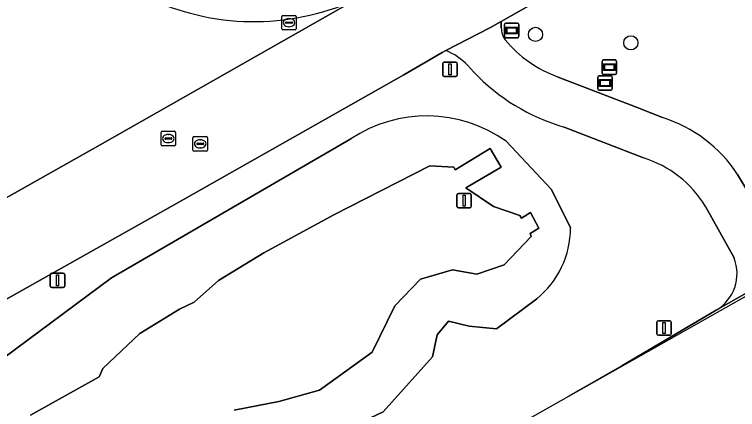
# Model space of a CAD drawing. Extents: x 154324 to 155744, y 382937 to 384188.
# Drawn here: x 154961.84 to 155011.62, y 383179.91 to 383207.07 of the extents above; entities that cross this region are included whole.
import ezdxf

# ---------------------------------------------------------------- set-up
doc = ezdxf.new("R2010")
doc.units = 0
for name, color, linetype in [('IMGEO_Berm_groen', 7, 'Continuous'), ('IMGEO_Boom', 7, 'Continuous'), ('IMGEO_Fietspad_gesloten', 7, 'Continuous'), ('IMGEO_Greppel_droge_sloot', 7, 'Continuous'), ('IMGEO_Informatiebord', 7, 'Continuous'), ('IMGEO_Kolk', 7, 'Continuous'), ('IMGEO_Lichtmast', 7, 'Continuous'), ('IMGEO_Oever', 7, 'Continuous'), ('IMGEO_Rijbaan_lokaal_gesloten', 7, 'Continuous'), ('IMGEO_Rijbaan_lokaal_open', 7, 'Continuous'), ('IMGEO_Rioolput', 7, 'Continuous'), ('IMGEO_Verkeersbordpaal', 7, 'Continuous'), ('IMGEO_Verklikker', 7, 'Continuous')]:
    doc.layers.add(name, color=color, linetype=linetype)

msp = doc.modelspace()

# ---------------------------------------------------------------- linework, layer by layer
at = {"layer": 'IMGEO_Berm_groen'}
for points in [[(155055.755, 383240.815), (155027.965, 383225.065), (154995.341, 383206.576), (154995.355, 383206.151)], [(154991.527, 383204.587), (154991.288, 383204.465), (154988.643, 383202.929), (154972.989, 383194.067), (154922.655, 383165.821), (154870.558, 383136.478), (154807.99, 383101.454), (154807.406, 383100.983), (154799.353, 383096.592), (154796.646, 383095.015), (154788.616, 383090.336), (154781.163, 383085.993), (154710.177, 383044.63)], [(154993.455, 383203.111), (154993.041, 383203.554)], [(154999.278, 383202.769), (155004.584, 383200.73), (155006.449, 383199.978)], [(155005.143, 383197.204), (154999.682, 383199.328)], [(154808.485, 383100.645), (154810.321, 383101.665), (154812.348, 383102.258), (154814.014, 383102.45), (154825.93, 383109.313), (154838.85, 383113.673), (154847.481, 383118.927), (154880.084, 383135.612), (154911.651, 383152.085), (154920.843, 383157.863), (154951.174, 383176.097), (154968.508, 383188.95), (154984.993, 383198.511)], [(154995.685, 383198.354), (154998.818, 383195.046), (155000.121, 383192.399)], [(155011.618, 383196.069), (155014.217, 383191.727)], [(155011.378, 383190.327), (155009.415, 383193.869)], [(154997.792, 383187.521), (154995.02, 383185.463), (154993.143, 383185.64), (154991.722, 383185.985), (154990.932, 383185.043), (154990.625, 383183.53), (154987.222, 383179.751), (154971.409, 383172.227), (154963.03, 383164.911), (154934.465, 383146.125), (154916.586, 383135.416), (154881.582, 383116.493), (154841.437, 383095.734), (154819.252, 383088.815), (154813.096, 383089.869), (154809.33, 383090.404), (154807.247, 383092.596)], [(154806.83, 383071.943), (154907.791, 383128.856), (154918.152, 383134.697), (154999.999, 383180.835), (155003.66, 383182.913), (155010.145, 383186.734)]]:
    msp.add_lwpolyline(points, dxfattribs=at)
for centre, radius, start, end in [((154996.865, 383206.171), 1.51, 180.7771, 213.8594), ((155002.159, 383210.8), 8.532, 219.8742, 250.2656), ((154990.096, 383200.864), 3.989, 42.4115, 68.9772), ((155003.506, 383212.639), 13.85, 223.4702, 253.9711), ((154990.225, 383190.658), 9.436, 54.6463, 123.6712), ((155003.6, 383190.839), 9.573, 33.1178, 72.6862), ((155002.92, 383189.953), 7.584, 31.0877, 72.9565), ((154993.845, 383192.401), 6.276, 308.9706, 359.9852), ((155008.669, 383189.248), 2.916, 300.4081, 21.7108)]:
    msp.add_arc(centre, radius, start, end, dxfattribs=at)
at = {"layer": 'IMGEO_Boom'}
for centre in [(154997.71, 383205.697), (155004.271, 383205.118)]:
    msp.add_circle(centre, 0.489, dxfattribs=at)
at = {"layer": 'IMGEO_Fietspad_gesloten'}
for points in [[(154995.341, 383206.576), (154994.571, 383206.14), (154991.527, 383204.587)], [(154995.355, 383206.151), (154995.341, 383206.576)], [(154993.041, 383203.554), (154993.455, 383203.111)], [(155006.449, 383199.978), (155004.584, 383200.73), (154999.278, 383202.769)], [(154999.999, 383180.835), (155028.172, 383196.717), (155035.482, 383200.838), (155035.268, 383201.287), (155035.09, 383201.183), (155017.798, 383191.056), (155017.156, 383190.693), (155010.145, 383186.734), (155003.66, 383182.913), (154999.999, 383180.835)], [(154999.682, 383199.328), (155005.143, 383197.204)], [(155014.217, 383191.727), (155011.618, 383196.069)], [(155009.415, 383193.869), (155011.378, 383190.327)], [(155010.145, 383186.734), (155017.156, 383190.693)]]:
    msp.add_lwpolyline(points, dxfattribs=at)
for centre, radius, start, end in [((154996.865, 383206.171), 1.51, 180.7771, 213.8594), ((155002.159, 383210.8), 8.532, 219.8742, 250.2656), ((154990.096, 383200.864), 3.989, 42.4115, 68.9772), ((155003.506, 383212.639), 13.85, 223.4702, 253.9711), ((155003.6, 383190.839), 9.573, 33.1178, 72.6862), ((155002.92, 383189.953), 7.584, 31.0877, 72.9565), ((155008.669, 383189.248), 2.916, 300.4081, 21.7108)]:
    msp.add_arc(centre, radius, start, end, dxfattribs=at)
at = {"layer": 'IMGEO_Greppel_droge_sloot'}
msp.add_lwpolyline([(154976.967, 383179.864), (154980.026, 383180.45), (154982.833, 383181.247), (154984.718, 383182.587), (154986.463, 383183.858), (154988.035, 383187.045), (154989.79, 383188.874), (154991.987, 383189.507), (154993.678, 383189.214), (154995.559, 383189.853), (154997.42, 383191.807), (154997.335, 383192.016), (154997.929, 383192.375), (154997.361, 383193.446), (154996.735, 383193.071), (154996.62, 383193.257), (154994.814, 383193.857), (154992.922, 383195.154), (154995.355, 383196.562), (154994.589, 383197.851), (154992.182, 383196.396), (154992.077, 383196.57), (154990.441, 383196.658), (154984.898, 383193.832), (154983.824, 383193.285), (154978.999, 383190.669), (154975.889, 383188.785), (154974.207, 383187.288), (154973.196, 383186.798), (154970.472, 383185.122), (154967.917, 383182.734), (154967.665, 383182.147), (154962.951, 383179.529)], dxfattribs=at)
at = {"layer": 'IMGEO_Informatiebord'}
for p, q in [((155002.397, 383203.944), (155003.187, 383203.944)), ((155003.187, 383203.944), (155002.397, 383203.944)), ((155002.297, 383203.044), (155002.297, 383203.844)), ((155002.297, 383203.844), (155002.297, 383203.044)), ((155003.287, 383203.844), (155003.287, 383203.044)), ((155003.287, 383203.044), (155003.287, 383203.844)), ((155003.187, 383202.944), (155002.397, 383202.944)), ((155002.397, 383202.944), (155003.187, 383202.944)), ((155002.002, 383201.957), (155002.002, 383202.757)), ((155002.002, 383202.757), (155002.002, 383201.957)), ((155002.102, 383202.857), (155002.892, 383202.857)), ((155002.892, 383202.857), (155002.102, 383202.857)), ((155002.992, 383202.757), (155002.992, 383201.957)), ((155002.992, 383201.957), (155002.992, 383202.757)), ((155002.892, 383201.857), (155002.102, 383201.857)), ((155002.102, 383201.857), (155002.892, 383201.857))]:
    msp.add_line(p, q, dxfattribs=at)
for points in [[(155002.398, 383203.676), (155003.186, 383203.676), (155003.186, 383203.212), (155002.398, 383203.212), (155002.398, 383203.676)], [(155002.463, 383203.611), (155002.463, 383203.277), (155003.121, 383203.277), (155003.121, 383203.611), (155002.463, 383203.611)], [(155002.103, 383202.589), (155002.891, 383202.589), (155002.891, 383202.125), (155002.103, 383202.125), (155002.103, 383202.589)], [(155002.168, 383202.524), (155002.168, 383202.19), (155002.826, 383202.19), (155002.826, 383202.524), (155002.168, 383202.524)]]:
    msp.add_lwpolyline(points, dxfattribs=at)
for centre, start, end in [((155002.397, 383203.844), 90, 180), ((155002.397, 383203.844), 90, 180), ((155003.187, 383203.844), 0, 90), ((155003.187, 383203.844), 360, 90), ((155002.397, 383203.044), 180, 270), ((155002.397, 383203.044), 180, 270), ((155003.187, 383203.044), 270, 0), ((155003.187, 383203.044), 270, 0), ((155002.102, 383202.757), 90, 180), ((155002.102, 383202.757), 90, 180), ((155002.892, 383202.757), 0, 90), ((155002.892, 383202.757), 360, 90), ((155002.102, 383201.957), 180, 270), ((155002.102, 383201.957), 180, 270), ((155002.892, 383201.957), 270, 0), ((155002.892, 383201.957), 270, 0)]:
    msp.add_arc(centre, 0.1, start, end, dxfattribs=at)
at = {"layer": 'IMGEO_Kolk'}
for p, q in [((154980.238, 383206.082), (154980.238, 383206.934)), ((154980.313, 383207.008), (154981.165, 383207.008)), ((154981.239, 383206.934), (154981.239, 383206.082)), ((154980.497, 383206.502), (154980.497, 383206.514)), ((154980.935, 383206.465), (154980.537, 383206.465)), ((154980.54, 383206.551), (154980.938, 383206.551)), ((154980.726, 383206.788), (154980.751, 383206.788)), ((154980.981, 383206.514), (154980.981, 383206.502)), ((154981.165, 383206.008), (154980.313, 383206.008)), ((154980.749, 383206.228), (154980.724, 383206.228))]:
    msp.add_line(p, q, dxfattribs=at)
for points in [[(154980.238, 383206.082), (154980.238, 383206.934)], [(154980.313, 383207.008), (154981.165, 383207.008)], [(154981.239, 383206.934), (154981.239, 383206.082)], [(154981.165, 383206.008), (154980.313, 383206.008)]]:
    msp.add_lwpolyline(points, dxfattribs=at)
for centre, radius, start, end in [((154980.315, 383206.932), 0.0765, 91.552, 178.448), ((154980.315, 383206.932), 0.0765, 91.552, 178.448), ((154981.163, 383206.932), 0.0765, 1.552, 88.448), ((154981.163, 383206.932), 0.0765, 1.552, 88.448), ((154980.537, 383206.511), 0.0403, 85.8775, 175.7526), ((154980.534, 383206.501), 0.0366, 178.938, 274.7102), ((154980.938, 383206.508), 0.043, 264.8664, 352.4533), ((154980.942, 383206.513), 0.0386, 1.7309, 96.639), ((154980.315, 383206.084), 0.0765, 181.552, 268.448), ((154980.315, 383206.084), 0.0765, 181.552, 268.448), ((154981.163, 383206.084), 0.0765, 271.552, 358.448), ((154981.163, 383206.084), 0.0765, 271.552, 358.448)]:
    msp.add_arc(centre, radius, start, end, dxfattribs=at)
for centre, major_axis, ratio, start_param, end_param in [((154980.725, 383206.508), (-0.387, 0.002), 0.722429, 4.712389, 7.853982), ((154980.75, 383206.508), (-0.39, 0.002), 0.717154, 1.570796, 4.712389)]:
    msp.add_ellipse(centre, major_axis=major_axis, ratio=ratio, start_param=start_param, end_param=end_param, dxfattribs=at)
at = {"layer": 'IMGEO_Lichtmast'}
for p, q in [((154991.33, 383202.895), (154991.33, 383203.695)), ((154991.33, 383203.695), (154991.33, 383202.895)), ((154991.43, 383203.795), (154992.22, 383203.795)), ((154992.22, 383203.795), (154991.43, 383203.795)), ((154992.32, 383203.695), (154992.32, 383202.895)), ((154992.32, 383202.895), (154992.32, 383203.695)), ((154992.22, 383202.795), (154991.43, 383202.795)), ((154991.43, 383202.795), (154992.22, 383202.795)), ((154964.304, 383188.388), (154964.304, 383189.188)), ((154964.304, 383189.188), (154964.304, 383188.388)), ((154964.404, 383189.288), (154965.194, 383189.288)), ((154965.194, 383189.288), (154964.404, 383189.288)), ((154965.294, 383189.188), (154965.294, 383188.388)), ((154965.294, 383188.388), (154965.294, 383189.188)), ((154965.194, 383188.288), (154964.404, 383188.288)), ((154964.404, 383188.288), (154965.194, 383188.288)), ((155006.165, 383186.013), (155006.955, 383186.013)), ((155006.955, 383186.013), (155006.165, 383186.013)), ((155006.065, 383185.113), (155006.065, 383185.913)), ((155006.065, 383185.913), (155006.065, 383185.113)), ((155007.055, 383185.913), (155007.055, 383185.113)), ((155007.055, 383185.113), (155007.055, 383185.913)), ((155006.955, 383185.013), (155006.165, 383185.013)), ((155006.165, 383185.013), (155006.955, 383185.013))]:
    msp.add_line(p, q, dxfattribs=at)
for points in [[(154991.75, 383203.67), (154991.9, 383203.67), (154991.9, 383202.92), (154991.75, 383202.92), (154991.75, 383203.67)], [(154964.724, 383189.163), (154964.874, 383189.163), (154964.874, 383188.413), (154964.724, 383188.413), (154964.724, 383189.163)], [(155006.485, 383185.888), (155006.635, 383185.888), (155006.635, 383185.138), (155006.485, 383185.138), (155006.485, 383185.888)]]:
    msp.add_lwpolyline(points, dxfattribs=at)
for centre, start, end in [((154991.43, 383203.695), 90, 180), ((154991.43, 383203.695), 90, 180), ((154992.22, 383203.695), 0, 90), ((154992.22, 383203.695), 360, 90), ((154991.43, 383202.895), 180, 270), ((154991.43, 383202.895), 180, 270), ((154992.22, 383202.895), 270, 0), ((154992.22, 383202.895), 270, 0), ((154964.404, 383189.188), 90, 180), ((154964.404, 383189.188), 90, 180), ((154965.194, 383189.188), 0, 90), ((154965.194, 383189.188), 360, 90), ((154964.404, 383188.388), 180, 270), ((154964.404, 383188.388), 180, 270), ((154965.194, 383188.388), 270, 0), ((154965.194, 383188.388), 270, 0), ((155006.165, 383185.913), 90, 180), ((155006.165, 383185.913), 90, 180), ((155006.955, 383185.913), 0, 90), ((155006.955, 383185.913), 360, 90), ((155006.165, 383185.113), 180, 270), ((155006.165, 383185.113), 180, 270), ((155006.955, 383185.113), 270, 0), ((155006.955, 383185.113), 270, 0)]:
    msp.add_arc(centre, 0.1, start, end, dxfattribs=at)
at = {"layer": 'IMGEO_Oever'}
for points in [[(154984.993, 383198.511), (154968.508, 383188.95), (154951.174, 383176.097), (154920.843, 383157.863), (154911.651, 383152.085), (154880.084, 383135.612), (154847.481, 383118.927), (154838.85, 383113.673), (154825.93, 383109.313), (154814.014, 383102.45), (154814.301, 383101.66), (154811.411, 383101.473), (154810.319, 383101.175), (154808.072, 383099.866)], [(155000.121, 383192.399), (154998.818, 383195.046), (154995.685, 383198.354)], [(154962.951, 383179.529), (154967.665, 383182.147), (154967.917, 383182.734), (154970.472, 383185.122), (154973.196, 383186.798), (154974.207, 383187.288), (154975.889, 383188.785), (154978.999, 383190.669), (154983.824, 383193.285), (154984.898, 383193.832), (154990.441, 383196.658), (154992.077, 383196.57), (154992.182, 383196.396), (154994.589, 383197.851), (154995.355, 383196.562), (154992.922, 383195.154), (154994.814, 383193.857), (154996.62, 383193.257), (154996.735, 383193.071), (154997.361, 383193.446), (154997.929, 383192.375), (154997.335, 383192.016), (154997.42, 383191.807), (154995.559, 383189.853), (154993.678, 383189.214), (154991.987, 383189.507), (154989.79, 383188.874), (154988.035, 383187.045), (154986.463, 383183.858), (154984.718, 383182.587), (154982.833, 383181.247), (154980.026, 383180.45), (154976.967, 383179.864)], [(154934.465, 383146.125), (154963.03, 383164.911), (154971.409, 383172.227), (154987.222, 383179.751), (154990.625, 383183.53), (154990.932, 383185.043), (154991.722, 383185.985), (154993.143, 383185.64), (154995.02, 383185.463), (154997.792, 383187.521)]]:
    msp.add_lwpolyline(points, dxfattribs=at)
for centre, radius, start, end in [((154990.225, 383190.658), 9.436, 54.6463, 123.6712), ((154993.845, 383192.401), 6.276, 308.9706, 359.9852)]:
    msp.add_arc(centre, radius, start, end, dxfattribs=at)
at = {"layer": 'IMGEO_Rijbaan_lokaal_gesloten'}
for points in [[(154710.177, 383044.63), (154781.163, 383085.993), (154788.616, 383090.336), (154796.646, 383095.015), (154799.353, 383096.592), (154807.406, 383100.983), (154807.99, 383101.454), (154870.558, 383136.478), (154922.655, 383165.821), (154972.989, 383194.067), (154988.643, 383202.929), (154991.288, 383204.465), (154991.527, 383204.587), (154994.571, 383206.14), (154995.341, 383206.576), (155027.965, 383225.065), (155055.755, 383240.815)], [(154985.26, 383208.054), (154967.732, 383198.105), (154950.17, 383188.22), (154949.49, 383187.837), (154947.078, 383186.481), (154867.234, 383141.522), (154850.148, 383131.904), (154814.791, 383112.011)], [(154950.17, 383188.22), (154967.732, 383198.105), (154985.26, 383208.054)]]:
    msp.add_lwpolyline(points, dxfattribs=at)
msp.add_arc((154978.33, 383223.599), 17.02, 194.2823, 294.0289, dxfattribs=at)
at = {"layer": 'IMGEO_Rijbaan_lokaal_open'}
msp.add_arc((154978.33, 383223.599), 17.02, 194.2823, 294.0289, dxfattribs=at)
at = {"layer": 'IMGEO_Rioolput'}
for p, q in [((154971.93, 383198.113), (154971.93, 383198.965)), ((154972.005, 383199.039), (154972.857, 383199.039)), ((154972.931, 383198.965), (154972.931, 383198.113)), ((154972.189, 383198.533), (154972.189, 383198.545)), ((154972.627, 383198.496), (154972.229, 383198.496)), ((154972.232, 383198.582), (154972.63, 383198.582)), ((154972.418, 383198.819), (154972.443, 383198.819)), ((154972.673, 383198.545), (154972.673, 383198.533)), ((154974.127, 383197.746), (154974.127, 383198.598)), ((154974.202, 383198.672), (154975.054, 383198.672)), ((154974.615, 383198.452), (154974.64, 383198.452)), ((154975.128, 383198.598), (154975.128, 383197.746)), ((154972.857, 383198.039), (154972.005, 383198.039)), ((154972.441, 383198.259), (154972.416, 383198.259)), ((154974.386, 383198.166), (154974.386, 383198.178)), ((154974.824, 383198.129), (154974.426, 383198.129)), ((154974.429, 383198.215), (154974.827, 383198.215)), ((154974.87, 383198.178), (154974.87, 383198.166)), ((154975.054, 383197.672), (154974.202, 383197.672)), ((154974.638, 383197.892), (154974.613, 383197.892))]:
    msp.add_line(p, q, dxfattribs=at)
for points in [[(154971.93, 383198.113), (154971.93, 383198.965)], [(154972.005, 383199.039), (154972.857, 383199.039)], [(154972.931, 383198.965), (154972.931, 383198.113)], [(154974.127, 383197.746), (154974.127, 383198.598)], [(154974.202, 383198.672), (154975.054, 383198.672)], [(154975.128, 383198.598), (154975.128, 383197.746)], [(154972.857, 383198.039), (154972.005, 383198.039)], [(154975.054, 383197.672), (154974.202, 383197.672)]]:
    msp.add_lwpolyline(points, dxfattribs=at)
for centre, radius, start, end in [((154972.007, 383198.963), 0.0765, 91.552, 178.448), ((154972.007, 383198.963), 0.0765, 91.552, 178.448), ((154972.855, 383198.963), 0.0765, 1.552, 88.448), ((154972.855, 383198.963), 0.0765, 1.552, 88.448), ((154972.229, 383198.542), 0.0403, 85.8775, 175.7526), ((154972.226, 383198.532), 0.0366, 178.938, 274.7102), ((154972.63, 383198.539), 0.043, 264.8664, 352.4533), ((154972.634, 383198.544), 0.0386, 1.7309, 96.639), ((154974.204, 383198.596), 0.0765, 91.552, 178.448), ((154974.204, 383198.596), 0.0765, 91.552, 178.448), ((154975.052, 383198.596), 0.0765, 1.552, 88.448), ((154975.052, 383198.596), 0.0765, 1.552, 88.448), ((154972.007, 383198.115), 0.0765, 181.552, 268.448), ((154972.007, 383198.115), 0.0765, 181.552, 268.448), ((154972.855, 383198.115), 0.0765, 271.552, 358.448), ((154972.855, 383198.115), 0.0765, 271.552, 358.448), ((154974.426, 383198.175), 0.0403, 85.8775, 175.7526), ((154974.423, 383198.165), 0.0366, 178.938, 274.7102), ((154974.827, 383198.172), 0.043, 264.8664, 352.4533), ((154974.831, 383198.177), 0.0386, 1.7309, 96.639), ((154974.204, 383197.748), 0.0765, 181.552, 268.448), ((154974.204, 383197.748), 0.0765, 181.552, 268.448), ((154975.052, 383197.748), 0.0765, 271.552, 358.448), ((154975.052, 383197.748), 0.0765, 271.552, 358.448)]:
    msp.add_arc(centre, radius, start, end, dxfattribs=at)
for centre, major_axis, ratio, start_param, end_param in [((154972.417, 383198.539), (-0.387, 0.002), 0.722429, 4.712389, 7.853982), ((154972.442, 383198.539), (-0.39, 0.002), 0.717154, 1.570796, 4.712389), ((154974.614, 383198.172), (-0.387, 0.002), 0.722429, 4.712389, 7.853982), ((154974.639, 383198.172), (-0.39, 0.002), 0.717154, 1.570796, 4.712389)]:
    msp.add_ellipse(centre, major_axis=major_axis, ratio=ratio, start_param=start_param, end_param=end_param, dxfattribs=at)
at = {"layer": 'IMGEO_Verkeersbordpaal'}
for p, q in [((154992.299, 383193.871), (154992.299, 383194.671)), ((154992.299, 383194.671), (154992.299, 383193.871)), ((154992.399, 383194.771), (154993.189, 383194.771)), ((154993.189, 383194.771), (154992.399, 383194.771)), ((154993.289, 383194.671), (154993.289, 383193.871)), ((154993.289, 383193.871), (154993.289, 383194.671)), ((154993.189, 383193.771), (154992.399, 383193.771)), ((154992.399, 383193.771), (154993.189, 383193.771))]:
    msp.add_line(p, q, dxfattribs=at)
msp.add_lwpolyline([(154992.719, 383194.646), (154992.869, 383194.646), (154992.869, 383193.896), (154992.719, 383193.896), (154992.719, 383194.646)], dxfattribs=at)
for centre, start, end in [((154992.399, 383194.671), 90, 180), ((154992.399, 383194.671), 90, 180), ((154993.189, 383194.671), 0, 90), ((154993.189, 383194.671), 360, 90), ((154992.399, 383193.871), 180, 270), ((154992.399, 383193.871), 180, 270), ((154993.189, 383193.871), 270, 0), ((154993.189, 383193.871), 270, 0)]:
    msp.add_arc(centre, 0.1, start, end, dxfattribs=at)
at = {"layer": 'IMGEO_Verklikker'}
for p, q in [((154995.671, 383206.469), (154996.461, 383206.469)), ((154996.461, 383206.469), (154995.671, 383206.469)), ((154995.571, 383205.569), (154995.571, 383206.369)), ((154995.571, 383206.369), (154995.571, 383205.569)), ((154996.561, 383206.369), (154996.561, 383205.569)), ((154996.561, 383205.569), (154996.561, 383206.369)), ((154996.461, 383205.469), (154995.671, 383205.469)), ((154995.671, 383205.469), (154996.461, 383205.469))]:
    msp.add_line(p, q, dxfattribs=at)
for points in [[(154995.672, 383206.201), (154996.46, 383206.201), (154996.46, 383205.737), (154995.672, 383205.737), (154995.672, 383206.201)], [(154995.737, 383206.136), (154995.737, 383205.802), (154996.395, 383205.802), (154996.395, 383206.136), (154995.737, 383206.136)]]:
    msp.add_lwpolyline(points, dxfattribs=at)
for centre, start, end in [((154995.671, 383206.369), 90, 180), ((154995.671, 383206.369), 90, 180), ((154996.461, 383206.369), 0, 90), ((154996.461, 383206.369), 360, 90), ((154995.671, 383205.569), 180, 270), ((154995.671, 383205.569), 180, 270), ((154996.461, 383205.569), 270, 0), ((154996.461, 383205.569), 270, 0)]:
    msp.add_arc(centre, 0.1, start, end, dxfattribs=at)

doc.saveas('drawing.dxf')
